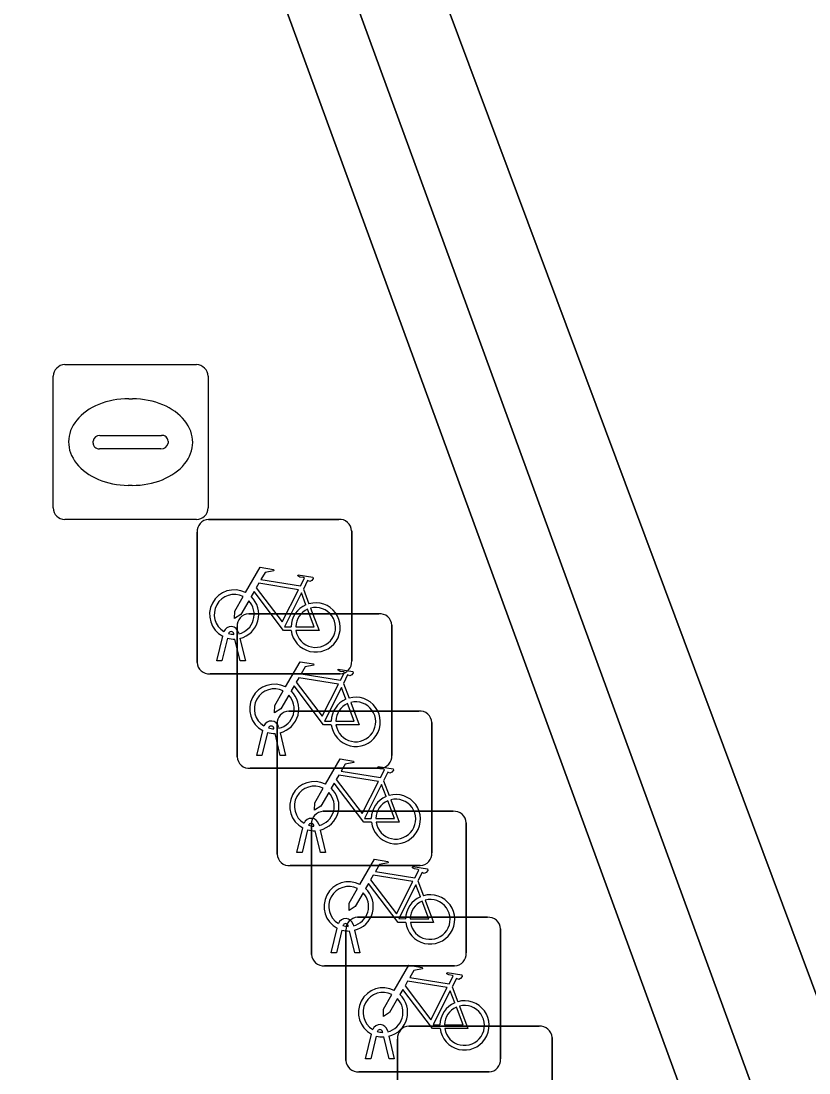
# Model space of a CAD drawing. Extents: x 160806 to 161707, y 383696 to 384148.
# Drawn here: x 161044.97 to 161050.06, y 383884.32 to 383891.12 of the extents above; entities that cross this region are included whole.
import ezdxf

# ---------------------------------------------------------------- set-up
doc = ezdxf.new("R2010")
doc.units = 0
for name, color, linetype in [('IMGEO_Brandkraan', 7, 'Continuous'), ('IMGEO_Fietsenrek', 7, 'Continuous'), ('IMGEO_Muur', 7, 'Continuous'), ('IMGEO_Rijbaan_lokaal_open', 7, 'Continuous'), ('IMGEO_Voetpad_open', 7, 'Continuous')]:
    doc.layers.add(name, color=color, linetype=linetype)

msp = doc.modelspace()

# ---------------------------------------------------------------- linework, layer by layer
at = {"layer": 'IMGEO_Brandkraan'}
for p, q in [((161045.2489, 383888.8985), (161046.1011, 383888.8985)), ((161045.1745, 383887.9719), (161045.1745, 383888.8241)), ((161046.1755, 383888.8241), (161046.1755, 383887.9719)), ((161045.6625, 383888.6777), (161045.6875, 383888.6777)), ((161045.4329, 383888.3919), (161045.4329, 383888.4041)), ((161045.476, 383888.4413), (161045.8739, 383888.4413)), ((161045.917, 383888.4041), (161045.917, 383888.3919)), ((161045.8705, 383888.3547), (161045.4726, 383888.3547)), ((161045.6845, 383888.1183), (161045.6596, 383888.1183)), ((161046.1011, 383887.8975), (161045.2489, 383887.8975))]:
    msp.add_line(p, q, dxfattribs=at)
for points in [[(161045.2489, 383888.8985), (161046.1011, 383888.8985)], [(161045.1745, 383887.9719), (161045.1745, 383888.8241)], [(161046.1755, 383888.8241), (161046.1755, 383887.9719)], [(161046.1011, 383887.8975), (161045.2489, 383887.8975)]]:
    msp.add_lwpolyline(points, dxfattribs=at)
for centre, radius, start, end in [((161045.251, 383888.822), 0.0765, 91.55205, 178.44795), ((161045.251, 383888.822), 0.0765, 91.55205, 178.44795), ((161046.099, 383888.822), 0.0765, 1.55205, 88.44795), ((161046.099, 383888.822), 0.0765, 1.55205, 88.44795), ((161045.4731, 383888.4011), 0.0403, 85.87752, 175.75265), ((161045.4696, 383888.3912), 0.0366, 178.93798, 274.71019), ((161045.8744, 383888.3975), 0.043, 264.86636, 352.45326), ((161045.8784, 383888.4029), 0.0386, 1.73085, 96.63898), ((161045.251, 383887.974), 0.0765, 181.55205, 268.44795), ((161045.251, 383887.974), 0.0765, 181.55205, 268.44795), ((161046.099, 383887.974), 0.0765, 271.55205, 358.44795), ((161046.099, 383887.974), 0.0765, 271.55205, 358.44795)]:
    msp.add_arc(centre, radius, start, end, dxfattribs=at)
for centre, major_axis, ratio, start_param, end_param in [((161045.661, 383888.398), (-0.3872, 0.002), 0.722429, 4.712389, 7.853982), ((161045.686, 383888.398), (-0.3901, 0.002), 0.717154, 1.570796, 4.712389)]:
    msp.add_ellipse(centre, major_axis=major_axis, ratio=ratio, start_param=start_param, end_param=end_param, dxfattribs=at)
at = {"layer": 'IMGEO_Fietsenrek'}
for p, q in [((161046.1789, 383887.8985), (161047.0198, 383887.8985)), ((161047.0198, 383887.8985), (161046.1789, 383887.8985)), ((161046.1045, 383886.9739), (161046.1045, 383887.8148)), ((161046.1045, 383887.8148), (161046.1045, 383886.9739)), ((161047.1035, 383887.8241), (161047.1035, 383886.9832)), ((161047.1035, 383886.9832), (161047.1035, 383887.8241)), ((161046.7912, 383887.4482), (161046.8275, 383887.353)), ((161046.4379, 383887.2885), (161047.2788, 383887.2885)), ((161047.2788, 383887.2885), (161046.4379, 383887.2885)), ((161046.3635, 383886.3639), (161046.3635, 383887.2048)), ((161046.3635, 383887.2048), (161046.3635, 383886.3639)), ((161046.3726, 383887.1664), (161046.3744, 383887.1585)), ((161047.3625, 383887.2141), (161047.3625, 383886.3732)), ((161047.3625, 383886.3732), (161047.3625, 383887.2141)), ((161046.2315, 383886.9833), (161046.2698, 383887.1433)), ((161046.3002, 383887.1311), (161046.2649, 383886.9833)), ((161046.3419, 383887.1549), (161046.3409, 383887.1592)), ((161046.383, 383886.9833), (161046.3491, 383887.125)), ((161046.3814, 383887.1293), (161046.4164, 383886.9833)), ((161046.2649, 383886.9833), (161046.2315, 383886.9833)), ((161046.4164, 383886.9833), (161046.383, 383886.9833)), ((161047.0291, 383886.8995), (161046.1882, 383886.8995)), ((161046.1882, 383886.8995), (161047.0291, 383886.8995)), ((161047.0502, 383886.8382), (161047.0865, 383886.743)), ((161046.6969, 383886.6595), (161047.5378, 383886.6595)), ((161047.5378, 383886.6595), (161046.6969, 383886.6595)), ((161046.6225, 383885.7349), (161046.6225, 383886.5758)), ((161046.6225, 383886.5758), (161046.6225, 383885.7349)), ((161046.6316, 383886.5564), (161046.6334, 383886.5485)), ((161047.6215, 383886.5851), (161047.6215, 383885.7442)), ((161047.6215, 383885.7442), (161047.6215, 383886.5851)), ((161046.4905, 383886.3733), (161046.5288, 383886.5333)), ((161046.5592, 383886.5211), (161046.5239, 383886.3733)), ((161046.6009, 383886.5449), (161046.5999, 383886.5492)), ((161046.642, 383886.3733), (161046.6081, 383886.515)), ((161046.6404, 383886.5193), (161046.6754, 383886.3733)), ((161046.5239, 383886.3733), (161046.4905, 383886.3733)), ((161046.6754, 383886.3733), (161046.642, 383886.3733)), ((161047.2881, 383886.2895), (161046.4472, 383886.2895)), ((161046.4472, 383886.2895), (161047.2881, 383886.2895)), ((161047.3092, 383886.2092), (161047.3455, 383886.114)), ((161046.9189, 383886.0115), (161047.7598, 383886.0115)), ((161047.7598, 383886.0115), (161046.9189, 383886.0115)), ((161046.7495, 383885.7443), (161046.7878, 383885.9043)), ((161046.8182, 383885.8921), (161046.7829, 383885.7443)), ((161046.8445, 383885.0869), (161046.8445, 383885.9278)), ((161046.8445, 383885.9278), (161046.8445, 383885.0869)), ((161046.8599, 383885.9159), (161046.8589, 383885.9202)), ((161046.901, 383885.7443), (161046.8671, 383885.886)), ((161046.8906, 383885.9274), (161046.8924, 383885.9195)), ((161046.8994, 383885.8903), (161046.9344, 383885.7443)), ((161047.8435, 383885.9371), (161047.8435, 383885.0962)), ((161047.8435, 383885.0962), (161047.8435, 383885.9371)), ((161046.7829, 383885.7443), (161046.7495, 383885.7443)), ((161046.9344, 383885.7443), (161046.901, 383885.7443)), ((161047.5471, 383885.6605), (161046.7062, 383885.6605)), ((161046.7062, 383885.6605), (161047.5471, 383885.6605)), ((161047.5312, 383885.5612), (161047.5675, 383885.466)), ((161047.0819, 383885.2679), (161047.0809, 383885.2722)), ((161047.1126, 383885.2794), (161047.1144, 383885.2715)), ((161047.1409, 383885.3265), (161047.9818, 383885.3265)), ((161047.9818, 383885.3265), (161047.1409, 383885.3265)), ((161046.9715, 383885.0963), (161047.0098, 383885.2563)), ((161047.0402, 383885.2441), (161047.0049, 383885.0963)), ((161047.0665, 383884.4019), (161047.0665, 383885.2428)), ((161047.0665, 383885.2428), (161047.0665, 383884.4019)), ((161047.123, 383885.0963), (161047.0891, 383885.238)), ((161047.1214, 383885.2423), (161047.1564, 383885.0963)), ((161048.0655, 383885.2521), (161048.0655, 383884.4112)), ((161048.0655, 383884.4112), (161048.0655, 383885.2521)), ((161047.0049, 383885.0963), (161046.9715, 383885.0963)), ((161047.1564, 383885.0963), (161047.123, 383885.0963)), ((161047.7691, 383885.0125), (161046.9282, 383885.0125)), ((161046.9282, 383885.0125), (161047.7691, 383885.0125)), ((161047.7532, 383884.8762), (161047.7895, 383884.781)), ((161047.3039, 383884.5829), (161047.3029, 383884.5872)), ((161047.3346, 383884.5944), (161047.3364, 383884.5865)), ((161047.4739, 383884.6235), (161048.3148, 383884.6235)), ((161048.3148, 383884.6235), (161047.4739, 383884.6235)), ((161047.1935, 383884.4113), (161047.2318, 383884.5713)), ((161047.2622, 383884.5591), (161047.2269, 383884.4113)), ((161047.345, 383884.4113), (161047.3111, 383884.553)), ((161047.3434, 383884.5573), (161047.3784, 383884.4113)), ((161047.3995, 383883.6989), (161047.3995, 383884.5398)), ((161047.3995, 383884.5398), (161047.3995, 383883.6989)), ((161048.3985, 383884.5491), (161048.3985, 383883.7082)), ((161048.3985, 383883.7082), (161048.3985, 383884.5491)), ((161047.2269, 383884.4113), (161047.1935, 383884.4113)), ((161047.3784, 383884.4113), (161047.345, 383884.4113)), ((161047.9911, 383884.3275), (161047.1502, 383884.3275)), ((161047.1502, 383884.3275), (161047.9911, 383884.3275))]:
    msp.add_line(p, q, dxfattribs=at)
for points in [[(161046.4171, 383887.4252), (161046.5118, 383887.5887), (161046.598, 383887.5749), (161046.5997, 383887.5662), (161046.5436, 383887.5553), (161046.5174, 383887.51), (161046.7726, 383887.4692)], [(161046.7726, 383887.4692), (161046.7976, 383887.518), (161046.7925, 383887.522), (161046.7693, 383887.5257), (161046.7566, 383887.5332), (161046.7556, 383887.5363), (161046.7578, 383887.5409), (161046.8526, 383887.5258), (161046.8549, 383887.5155), (161046.8455, 383887.5031), (161046.8331, 383887.4967), (161046.8186, 383887.5029), (161046.7912, 383887.4482)], [(161046.7597, 383887.444), (161046.5029, 383887.485), (161046.4862, 383887.4562), (161046.6532, 383887.2359), (161046.7597, 383887.444)], [(161046.4378, 383887.3727), (161046.3862, 383887.2835), (161046.3463, 383887.2575), (161046.3475, 383887.305), (161046.402, 383887.3992)], [(161046.7128, 383887.1805), (161046.6631, 383887.1806), (161046.4724, 383887.4323), (161046.4534, 383887.3995)], [(161046.8077, 383887.346), (161046.7784, 383887.4228), (161046.669, 383887.2047), (161046.7117, 383887.2046)], [(161046.7417, 383887.2045), (161046.8616, 383887.2043), (161046.8184, 383887.3179)], [(161046.8382, 383887.3248), (161046.8932, 383887.1802), (161046.7431, 383887.1805)], [(161046.6761, 383886.8152), (161046.7708, 383886.9787), (161046.857, 383886.9649), (161046.8587, 383886.9562), (161046.8026, 383886.9453), (161046.7764, 383886.9), (161047.0316, 383886.8592)], [(161047.0316, 383886.8592), (161047.0566, 383886.908), (161047.0515, 383886.912), (161047.0283, 383886.9157), (161047.0156, 383886.9232), (161047.0146, 383886.9263), (161047.0168, 383886.9309), (161047.1116, 383886.9158), (161047.1139, 383886.9055), (161047.1045, 383886.8931), (161047.0921, 383886.8867), (161047.0776, 383886.8929), (161047.0502, 383886.8382)], [(161047.0187, 383886.834), (161046.7619, 383886.875), (161046.7452, 383886.8462), (161046.9122, 383886.6259), (161047.0187, 383886.834)], [(161046.6968, 383886.7627), (161046.6452, 383886.6735), (161046.6053, 383886.6475), (161046.6065, 383886.695), (161046.661, 383886.7892)], [(161046.9718, 383886.5705), (161046.9221, 383886.5706), (161046.7314, 383886.8223), (161046.7124, 383886.7895)], [(161047.0667, 383886.736), (161047.0374, 383886.8128), (161046.928, 383886.5947), (161046.9707, 383886.5946)], [(161047.0007, 383886.5945), (161047.1206, 383886.5943), (161047.0774, 383886.7079)], [(161047.0972, 383886.7148), (161047.1522, 383886.5702), (161047.0021, 383886.5705)], [(161046.9351, 383886.1862), (161047.0298, 383886.3497), (161047.116, 383886.3359), (161047.1177, 383886.3272), (161047.0616, 383886.3163), (161047.0354, 383886.271), (161047.2906, 383886.2302)], [(161047.2906, 383886.2302), (161047.3156, 383886.279), (161047.3105, 383886.283), (161047.2873, 383886.2867), (161047.2746, 383886.2942), (161047.2736, 383886.2973), (161047.2758, 383886.3019), (161047.3706, 383886.2868), (161047.3729, 383886.2765), (161047.3635, 383886.2641), (161047.3511, 383886.2577), (161047.3366, 383886.2639), (161047.3092, 383886.2092)], [(161047.2777, 383886.205), (161047.0209, 383886.246), (161047.0042, 383886.2172), (161047.1712, 383885.9969), (161047.2777, 383886.205)], [(161046.9558, 383886.1337), (161046.9042, 383886.0445), (161046.8643, 383886.0185), (161046.8655, 383886.066), (161046.92, 383886.1602)], [(161047.2308, 383885.9415), (161047.1811, 383885.9416), (161046.9904, 383886.1933), (161046.9714, 383886.1605)], [(161047.3257, 383886.107), (161047.2964, 383886.1838), (161047.187, 383885.9657), (161047.2297, 383885.9656)], [(161047.2597, 383885.9655), (161047.3796, 383885.9653), (161047.3364, 383886.0789)], [(161047.3562, 383886.0858), (161047.4112, 383885.9412), (161047.2611, 383885.9415)], [(161047.1571, 383885.5382), (161047.2518, 383885.7017), (161047.338, 383885.6879), (161047.3397, 383885.6792), (161047.2836, 383885.6683), (161047.2574, 383885.623), (161047.5126, 383885.5822)], [(161047.5126, 383885.5822), (161047.5376, 383885.631), (161047.5325, 383885.635), (161047.5093, 383885.6387), (161047.4966, 383885.6462), (161047.4956, 383885.6493), (161047.4978, 383885.6539), (161047.5926, 383885.6388), (161047.5949, 383885.6285), (161047.5855, 383885.6161), (161047.5731, 383885.6097), (161047.5586, 383885.6159), (161047.5312, 383885.5612)], [(161047.4528, 383885.2935), (161047.4031, 383885.2936), (161047.2124, 383885.5453), (161047.1934, 383885.5125)], [(161047.4997, 383885.557), (161047.2429, 383885.598), (161047.2262, 383885.5692), (161047.3932, 383885.3489), (161047.4997, 383885.557)], [(161047.5477, 383885.459), (161047.5184, 383885.5358), (161047.409, 383885.3177), (161047.4517, 383885.3176)], [(161047.1778, 383885.4857), (161047.1262, 383885.3965), (161047.0863, 383885.3705), (161047.0875, 383885.418), (161047.142, 383885.5122)], [(161047.4817, 383885.3175), (161047.6016, 383885.3173), (161047.5584, 383885.4309)], [(161047.5782, 383885.4378), (161047.6332, 383885.2932), (161047.4831, 383885.2935)], [(161047.3791, 383884.8532), (161047.4738, 383885.0167), (161047.56, 383885.0029), (161047.5617, 383884.9942), (161047.5056, 383884.9833), (161047.4794, 383884.938), (161047.7346, 383884.8972)], [(161047.7346, 383884.8972), (161047.7596, 383884.946), (161047.7545, 383884.95), (161047.7313, 383884.9537), (161047.7186, 383884.9612), (161047.7176, 383884.9643), (161047.7198, 383884.9689), (161047.8146, 383884.9538), (161047.8169, 383884.9435), (161047.8075, 383884.9311), (161047.7951, 383884.9247), (161047.7806, 383884.9309), (161047.7532, 383884.8762)], [(161047.6748, 383884.6085), (161047.6251, 383884.6086), (161047.4344, 383884.8603), (161047.4154, 383884.8275)], [(161047.7217, 383884.872), (161047.4649, 383884.913), (161047.4482, 383884.8842), (161047.6152, 383884.6639), (161047.7217, 383884.872)], [(161047.3998, 383884.8007), (161047.3482, 383884.7115), (161047.3083, 383884.6855), (161047.3095, 383884.733), (161047.364, 383884.8272)], [(161047.7697, 383884.774), (161047.7404, 383884.8508), (161047.631, 383884.6327), (161047.6737, 383884.6326)], [(161047.7037, 383884.6325), (161047.8236, 383884.6323), (161047.7804, 383884.7459)], [(161047.8002, 383884.7528), (161047.8552, 383884.6082), (161047.7051, 383884.6085)]]:
    msp.add_lwpolyline(points, dxfattribs=at)
for centre, radius, start, end in [((161046.1822, 383887.8206), 0.0779, 92.4484, 184.28452), ((161046.1822, 383887.8206), 0.0779, 92.4484, 184.28452), ((161047.0256, 383887.8208), 0.0779, 2.4484, 94.28452), ((161047.0256, 383887.8208), 0.0779, 2.4484, 94.28452), ((161046.3441, 383887.2839), 0.159, 62.67661, 242.13685), ((161046.3441, 383887.2839), 0.129, 63.31916, 238.90302), ((161046.3441, 383887.2839), 0.129, 283.60429, 43.43025), ((161046.3441, 383887.2839), 0.159, 283.5766, 46.60424), ((161046.8707, 383887.1999), 0.159, 113.3408, 178.32165), ((161046.8707, 383887.1999), 0.159, 187.0065, 105.77075), ((161046.8707, 383887.1999), 0.129, 113.92302, 177.95563), ((161046.8707, 383887.1999), 0.129, 188.67146, 104.58832), ((161046.4412, 383887.2106), 0.0779, 92.4484, 184.28452), ((161046.4412, 383887.2106), 0.0779, 92.4484, 184.28452), ((161047.2846, 383887.2108), 0.0779, 2.4484, 94.28452), ((161047.2846, 383887.2108), 0.0779, 2.4484, 94.28452), ((161046.3239, 383887.1553), 0.0499, 12.8025, 158.69338), ((161046.3239, 383887.1553), 0.0174, 12.8025, 163.45023), ((161046.3441, 383887.2839), 0.159, 253.99666, 271.78671), ((161046.3441, 383887.2839), 0.129, 253.41502, 269.02044), ((161046.1824, 383886.9772), 0.0779, 182.4484, 274.28452), ((161046.1824, 383886.9772), 0.0779, 182.4484, 274.28452), ((161047.0258, 383886.9774), 0.0779, 272.4484, 4.28452), ((161047.0258, 383886.9774), 0.0779, 272.4484, 4.28452), ((161046.6031, 383886.6739), 0.159, 62.67661, 242.13685), ((161046.6031, 383886.6739), 0.129, 63.31916, 238.90302), ((161046.6031, 383886.6739), 0.129, 283.60429, 43.43025), ((161046.6031, 383886.6739), 0.159, 283.5766, 46.60424), ((161047.1297, 383886.5899), 0.159, 113.3408, 178.32165), ((161047.1297, 383886.5899), 0.159, 187.0065, 105.77075), ((161047.1297, 383886.5899), 0.129, 113.92302, 177.95563), ((161047.1297, 383886.5899), 0.129, 188.67146, 104.58832), ((161046.7002, 383886.5816), 0.0779, 92.4484, 184.28452), ((161046.7002, 383886.5816), 0.0779, 92.4484, 184.28452), ((161047.5436, 383886.5818), 0.0779, 2.4484, 94.28452), ((161047.5436, 383886.5818), 0.0779, 2.4484, 94.28452), ((161046.5829, 383886.5453), 0.0499, 12.8025, 158.69338), ((161046.5829, 383886.5453), 0.0174, 12.8025, 163.45023), ((161046.6031, 383886.6739), 0.159, 253.99666, 271.78671), ((161046.6031, 383886.6739), 0.129, 253.41502, 269.02044), ((161046.4414, 383886.3672), 0.0779, 182.4484, 274.28452), ((161046.4414, 383886.3672), 0.0779, 182.4484, 274.28452), ((161047.2848, 383886.3674), 0.0779, 272.4484, 4.28452), ((161047.2848, 383886.3674), 0.0779, 272.4484, 4.28452), ((161046.8621, 383886.0449), 0.159, 62.67661, 242.13685), ((161046.8621, 383886.0449), 0.129, 63.31916, 238.90302), ((161046.8621, 383886.0449), 0.159, 283.5766, 46.60424), ((161046.8621, 383886.0449), 0.129, 283.60429, 43.43025), ((161047.3887, 383885.9609), 0.159, 113.3408, 178.32165), ((161047.3887, 383885.9609), 0.159, 187.0065, 105.77075), ((161047.3887, 383885.9609), 0.129, 113.92302, 177.95563), ((161047.3887, 383885.9609), 0.129, 188.67146, 104.58832), ((161046.9222, 383885.9336), 0.0779, 92.4484, 184.28452), ((161046.9222, 383885.9336), 0.0779, 92.4484, 184.28452), ((161047.7656, 383885.9338), 0.0779, 2.4484, 94.28452), ((161047.7656, 383885.9338), 0.0779, 2.4484, 94.28452), ((161046.8419, 383885.9163), 0.0499, 12.8025, 158.69338), ((161046.8621, 383886.0449), 0.159, 253.99666, 271.78671), ((161046.8419, 383885.9163), 0.0174, 12.8025, 163.45023), ((161046.8621, 383886.0449), 0.129, 253.41502, 269.02044), ((161047.5438, 383885.7384), 0.0779, 272.4484, 4.28452), ((161047.5438, 383885.7384), 0.0779, 272.4484, 4.28452), ((161046.7004, 383885.7382), 0.0779, 182.4484, 274.28452), ((161046.7004, 383885.7382), 0.0779, 182.4484, 274.28452), ((161047.0841, 383885.3969), 0.159, 62.67661, 242.13685), ((161047.0841, 383885.3969), 0.129, 63.31916, 238.90302), ((161047.0841, 383885.3969), 0.129, 283.60429, 43.43025), ((161047.0841, 383885.3969), 0.159, 283.5766, 46.60424), ((161047.6107, 383885.3129), 0.159, 187.0065, 105.77075), ((161047.6107, 383885.3129), 0.159, 113.3408, 178.32165), ((161047.6107, 383885.3129), 0.129, 113.92302, 177.95563), ((161047.6107, 383885.3129), 0.129, 188.67146, 104.58832), ((161047.0639, 383885.2683), 0.0499, 12.8025, 158.69338), ((161047.0639, 383885.2683), 0.0174, 12.8025, 163.45023), ((161047.0841, 383885.3969), 0.129, 253.41502, 269.02044), ((161047.1442, 383885.2486), 0.0779, 92.4484, 184.28452), ((161047.1442, 383885.2486), 0.0779, 92.4484, 184.28452), ((161047.9876, 383885.2488), 0.0779, 2.4484, 94.28452), ((161047.9876, 383885.2488), 0.0779, 2.4484, 94.28452), ((161047.0841, 383885.3969), 0.159, 253.99666, 271.78671), ((161046.9224, 383885.0902), 0.0779, 182.4484, 274.28452), ((161046.9224, 383885.0902), 0.0779, 182.4484, 274.28452), ((161047.7658, 383885.0904), 0.0779, 272.4484, 4.28452), ((161047.7658, 383885.0904), 0.0779, 272.4484, 4.28452), ((161047.3061, 383884.7119), 0.159, 62.67661, 242.13685), ((161047.3061, 383884.7119), 0.129, 63.31916, 238.90302), ((161047.3061, 383884.7119), 0.129, 283.60429, 43.43025), ((161047.3061, 383884.7119), 0.159, 283.5766, 46.60424), ((161047.8327, 383884.6279), 0.159, 187.0065, 105.77075), ((161047.8327, 383884.6279), 0.159, 113.3408, 178.32165), ((161047.8327, 383884.6279), 0.129, 113.92302, 177.95563), ((161047.8327, 383884.6279), 0.129, 188.67146, 104.58832), ((161047.2859, 383884.5833), 0.0499, 12.8025, 158.69338), ((161047.2859, 383884.5833), 0.0174, 12.8025, 163.45023), ((161047.3061, 383884.7119), 0.129, 253.41502, 269.02044), ((161047.4772, 383884.5456), 0.0779, 92.4484, 184.28452), ((161047.4772, 383884.5456), 0.0779, 92.4484, 184.28452), ((161048.3206, 383884.5458), 0.0779, 2.4484, 94.28452), ((161048.3206, 383884.5458), 0.0779, 2.4484, 94.28452), ((161047.3061, 383884.7119), 0.159, 253.99666, 271.78671), ((161047.1444, 383884.4052), 0.0779, 182.4484, 274.28452), ((161047.1444, 383884.4052), 0.0779, 182.4484, 274.28452), ((161047.9878, 383884.4054), 0.0779, 272.4484, 4.28452), ((161047.9878, 383884.4054), 0.0779, 272.4484, 4.28452)]:
    msp.add_arc(centre, radius, start, end, dxfattribs=at)
at = {"layer": 'IMGEO_Muur'}
msp.add_lwpolyline([(161013.799, 383866.435), (161022.306, 383869.548), (161021.688, 383871.202), (161032.978, 383875.401), (161032.68, 383876.125), (161042.216, 383879.644), (161042.507, 383878.908), (161050.563, 383881.852), (161044.504, 383898.422), (161044.091, 383898.271), (161049.999, 383882.114), (161042.759, 383879.468), (161042.467, 383880.206), (161032.1, 383876.38), (161032.398, 383875.655), (161021.122, 383871.461), (161021.739, 383869.809), (161014.061, 383867)], dxfattribs=at)
at = {"layer": 'IMGEO_Rijbaan_lokaal_open'}
msp.add_lwpolyline([(161049.823, 383898.173), (161045.706, 383896.613), (161050.33, 383884.228)], dxfattribs=at)
at = {"layer": 'IMGEO_Voetpad_open'}
for points in [[(161014.061, 383867), (161021.739, 383869.809), (161021.122, 383871.461), (161032.398, 383875.655), (161032.1, 383876.38), (161042.467, 383880.206), (161042.759, 383879.468), (161049.999, 383882.114), (161044.091, 383898.271), (161044.504, 383898.422), (161044.961, 383898.608), (161044.432, 383899.991), (161043.103, 383901.391), (161041.846, 383901.934), (161039.086, 383901.965), (161036.286, 383901.335), (161034.783, 383900.781), (161000, 383887.972)], [(161045.706, 383896.613), (161044.961, 383898.608), (161044.504, 383898.422), (161050.563, 383881.852), (161051.442, 383882.132), (161051.36, 383882.257)], [(161050.33, 383884.228), (161045.706, 383896.613)]]:
    msp.add_lwpolyline(points, dxfattribs=at)

doc.saveas('drawing.dxf')
